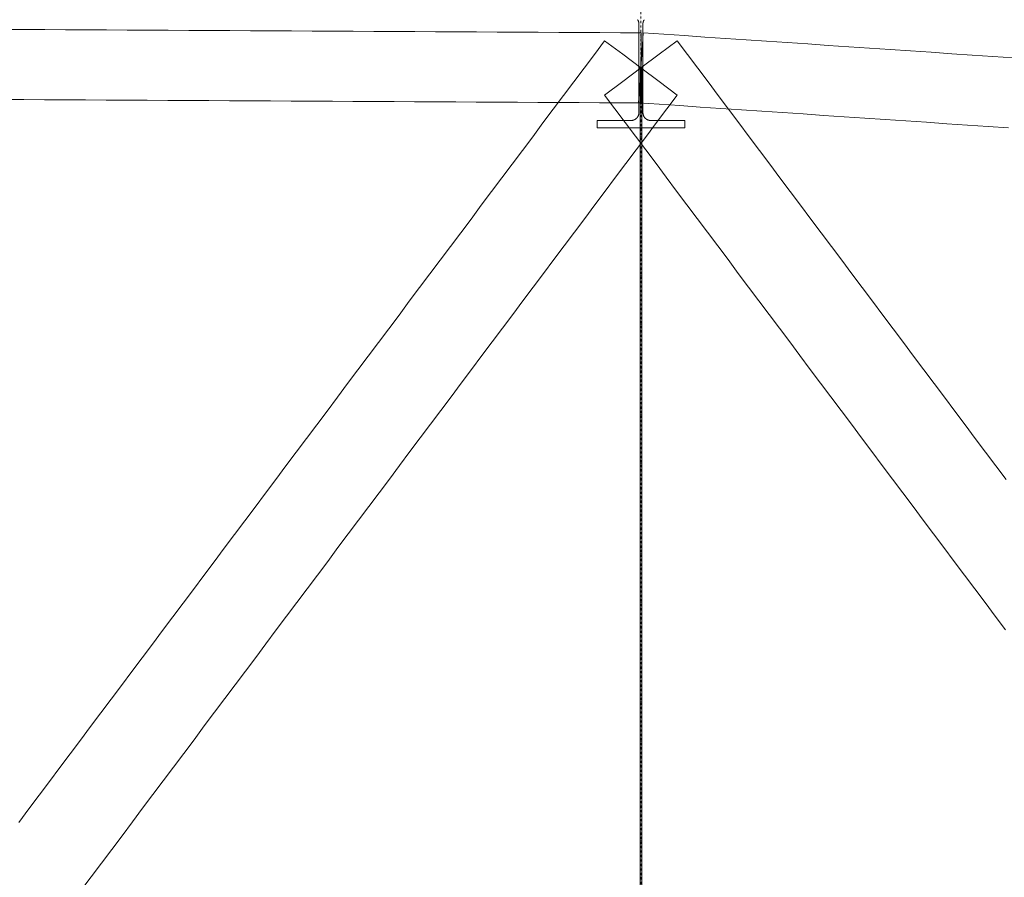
# Model space of a CAD drawing. Header units: millimetres. Extents: x -176817 to 571382, y -58489 to 156123.
# Tile 333 of 364: x 543204 to 546571, y -9747 to -6813. Entities that reach past the tile are written whole.
import ezdxf

# ---------------------------------------------------------------- set-up
doc = ezdxf.new("R2010")
doc.units = ezdxf.units.MM
doc.header["$LTSCALE"] = 0.2
doc.linetypes.add('DASHDOT', pattern=[25.4, 12.7, -6.35, 0, -6.35])
doc.layers.get('0').update_dxf_attribs({"lineweight": 13})
doc.layers.add('ARF2000E0_BEARING_ROOF_KANTAVAT_KATTO', color=7, linetype='Continuous', lineweight=13)

msp = doc.modelspace()

# ---------------------------------------------------------------- linework, layer by layer
at = {"color": 252, "linetype": 'DASHDOT', "ltscale": 3}
msp.add_line((545328.6662017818, 20227.72923672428), (545328.6662017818, -30771.43947788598), dxfattribs=at)
at = {"layer": 'ARF2000E0_BEARING_ROOF_KANTAVAT_KATTO'}
for points in [[(545317.3849666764, -6812.635947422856), (545317.7452962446, -6813.194281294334), (545318.0917225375, -6813.761035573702), (545318.4241054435, -6814.335935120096), (545318.7423048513, -6814.918704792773), (545319.0461806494, -6815.509069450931), (545319.3355927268, -6816.106753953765), (545319.610400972, -6816.711483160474), (545319.8704652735, -6817.322981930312), (545320.1158219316, -6817.941417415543), (545320.3458953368, -6818.56536806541), (545320.5606043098, -6819.194552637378), (545320.7598676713, -6819.828689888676), (545320.9436042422, -6820.467498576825), (545321.1117328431, -6821.110697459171), (545321.264172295, -6821.758005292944), (545321.4008414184, -6822.409140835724), (545321.5214010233, -6823.062340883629), (545321.6259765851, -6823.718006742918), (545321.7145401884, -6824.375839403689), (545321.7870639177, -6825.035539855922), (545321.8435198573, -6825.696809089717), (545321.8838800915, -6826.359348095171), (545321.9081167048, -6827.022857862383), (545321.9162017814, -6827.687039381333), (545321.9162017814, -6902.581691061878), (545321.9162017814, -6977.476342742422), (545335.4162017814, -6977.476342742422)], [(545335.4162017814, -6977.476342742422), (545335.4162017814, -6902.581691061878), (545335.4162017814, -6827.687039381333), (545335.4243008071, -6827.022291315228), (545335.4485788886, -6826.358227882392), (545335.4890075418, -6825.695145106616), (545335.5455582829, -6825.033339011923), (545335.6182026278, -6824.373105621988), (545335.7069120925, -6823.714740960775), (545335.8116581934, -6823.058541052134), (545335.932412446, -6822.404801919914), (545336.0691298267, -6821.7539208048), (545336.2216239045, -6821.106818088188), (545336.3898086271, -6820.46379139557), (545336.5735979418, -6819.825138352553), (545336.7729057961, -6819.191156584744), (545336.9876461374, -6818.562143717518), (545337.2177329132, -6817.938397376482), (545337.463080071, -6817.320215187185), (545337.723260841, -6816.708651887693), (545337.9981558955, -6816.103915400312), (545338.2876349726, -6815.506262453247), (545338.5915678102, -6814.915949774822), (545338.9098241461, -6814.333234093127), (545339.2422737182, -6813.758372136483), (545339.5887862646, -6813.191620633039), (545339.9492315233, -6812.63323631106)], [(545328.023544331, -7097.474621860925), (545328.3448730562, -7037.475482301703), (545328.6662017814, -6977.476342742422), (545328.9875305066, -6917.4772031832), (545329.3088592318, -6857.478063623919), (545258.9963592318, -6857.101501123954), (545188.6838592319, -6856.724938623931), (545118.3713592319, -6856.348376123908), (545048.0588592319, -6855.971813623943), (544977.7463592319, -6855.595251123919), (544907.4338592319, -6855.218688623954), (544837.1213592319, -6854.842126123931), (544766.8088592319, -6854.465563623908), (544696.4963592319, -6854.089001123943), (544626.183859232, -6853.712438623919), (544555.871359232, -6853.335876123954), (544485.558859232, -6852.959313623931), (544415.246359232, -6852.582751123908), (544344.9338592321, -6852.206188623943), (544274.6213592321, -6851.829626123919), (544204.3088592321, -6851.453063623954), (544133.9963592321, -6851.076501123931), (544063.6838592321, -6850.699938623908), (543993.3713592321, -6850.323376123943), (543923.0588592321, -6849.946813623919), (543852.7463592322, -6849.570251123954), (543782.4338592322, -6849.193688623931), (543712.1213592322, -6848.817126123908), (543641.8088592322, -6848.440563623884), (543571.4963592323, -6848.064001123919), (543501.1838592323, -6847.687438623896), (543430.8713592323, -6847.310876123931), (543360.5588592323, -6846.934313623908), (543290.2463592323, -6846.557751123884), (543219.9338592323, -6846.181188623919), (543149.6213592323, -6845.804626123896)], [(546602.3794331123, -6943.249234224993), (546532.0669331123, -6938.499234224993), (546461.7544331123, -6933.749234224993), (546391.4419331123, -6928.999234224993), (546321.1294331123, -6924.249234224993), (546250.8169331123, -6919.499234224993), (546180.5044331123, -6914.749234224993), (546110.1919331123, -6909.999234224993), (546039.8794331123, -6905.249234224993), (545969.5669331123, -6900.499234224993), (545899.2544331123, -6895.749234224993), (545828.9419331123, -6890.999234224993), (545758.6294331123, -6886.249234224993), (545688.3169331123, -6881.499234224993), (545618.0044331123, -6876.749234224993), (545547.6919331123, -6871.999234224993), (545477.3794331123, -6867.249234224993), (545407.0669331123, -6862.499234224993), (545336.7544331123, -6857.749234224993), (545332.7103174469, -6917.612788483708), (545328.6662017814, -6977.476342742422), (545324.6220861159, -7037.339897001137), (545320.5779704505, -7097.203451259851), (545390.8904704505, -7101.953451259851), (545461.2029704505, -7106.703451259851), (545531.5154704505, -7111.453451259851), (545601.8279704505, -7116.203451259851), (545672.1404704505, -7120.953451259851), (545742.4529704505, -7125.703451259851), (545812.7654704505, -7130.453451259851), (545883.0779704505, -7135.203451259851), (545953.3904704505, -7139.953451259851), (546023.7029704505, -7144.703451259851), (546094.0154704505, -7149.453451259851), (546164.3279704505, -7154.203451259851), (546234.6404704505, -7158.953451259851), (546304.9529704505, -7163.703451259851), (546375.2654704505, -7168.453451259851), (546445.5779704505, -7173.203451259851), (546515.8904704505, -7177.953451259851), (546586.2029704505, -7182.703451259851)], [(545452.7107989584, -7070.416850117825), (545390.6885003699, -7023.946596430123), (545328.6662017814, -6977.476342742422), (545266.6439031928, -6931.006089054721), (545204.6216046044, -6884.53583536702), (545169.4653546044, -6931.45771036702), (545134.3091046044, -6978.37958536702), (545099.1528546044, -7025.30146036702), (545063.9966046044, -7072.22333536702), (545028.8403546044, -7119.14521036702), (544993.6841046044, -7166.06708536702), (544958.5278546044, -7212.98896036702), (544923.3716046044, -7259.91083536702), (544888.2153546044, -7306.83271036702), (544853.0591046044, -7353.75458536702), (544817.9028546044, -7400.67646036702), (544782.7466046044, -7447.59833536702), (544747.5903546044, -7494.52021036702), (544712.4341046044, -7541.44208536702), (544677.2778546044, -7588.36396036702), (544642.1216046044, -7635.28583536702), (544606.9653546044, -7682.20771036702), (544571.8091046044, -7729.12958536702), (544536.6528546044, -7776.05146036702), (544501.4966046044, -7822.97333536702), (544466.3403546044, -7869.89521036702), (544431.1841046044, -7916.81708536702), (544396.0278546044, -7963.73896036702), (544360.8716046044, -8010.66083536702), (544325.7153546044, -8057.58271036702), (544290.5591046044, -8104.50458536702), (544255.4028546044, -8151.42646036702), (544220.2466046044, -8198.34833536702), (544185.0903546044, -8245.27021036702), (544149.9341046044, -8292.19208536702), (544114.7778546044, -8339.11396036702), (544079.6216046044, -8386.03583536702), (544044.4653546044, -8432.95771036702), (544009.3091046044, -8479.87958536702), (543974.1528546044, -8526.80146036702), (543938.9966046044, -8573.72333536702), (543903.8403546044, -8620.64521036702), (543868.6841046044, -8667.56708536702), (543833.5278546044, -8714.48896036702), (543798.3716046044, -8761.41083536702), (543763.2153546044, -8808.33271036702), (543728.0591046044, -8855.25458536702), (543692.9028546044, -8902.17646036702), (543657.7466046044, -8949.09833536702), (543622.5903546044, -8996.02021036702), (543587.4341046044, -9042.94208536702), (543552.2778546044, -9089.86396036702), (543517.1216046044, -9136.78583536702), (543481.9653546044, -9183.70771036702), (543446.8091046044, -9230.62958536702), (543411.6528546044, -9277.55146036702), (543376.4966046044, -9324.47333536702), (543341.3403546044, -9371.39521036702), (543306.1841046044, -9418.31708536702), (543271.0278546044, -9465.23896036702), (543235.8716046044, -9512.16083536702), (543200.7153546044, -9559.08271036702)], [(546577.7107989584, -8386.03583536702), (546542.5545489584, -8339.11396036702), (546507.3982989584, -8292.19208536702), (546472.2420489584, -8245.27021036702), (546437.0857989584, -8198.34833536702), (546401.9295489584, -8151.42646036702), (546366.7732989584, -8104.50458536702), (546331.6170489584, -8057.58271036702), (546296.4607989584, -8010.66083536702), (546261.3045489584, -7963.73896036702), (546226.1482989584, -7916.81708536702), (546190.9920489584, -7869.89521036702), (546155.8357989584, -7822.97333536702), (546120.6795489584, -7776.05146036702), (546085.5232989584, -7729.12958536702), (546050.3670489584, -7682.20771036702), (546015.2107989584, -7635.28583536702), (545980.0545489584, -7588.36396036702), (545944.8982989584, -7541.44208536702), (545909.7420489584, -7494.52021036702), (545874.5857989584, -7447.59833536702), (545839.4295489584, -7400.67646036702), (545804.2732989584, -7353.75458536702), (545769.1170489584, -7306.83271036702), (545733.9607989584, -7259.91083536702), (545698.8045489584, -7212.98896036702), (545663.6482989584, -7166.06708536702), (545628.4920489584, -7119.14521036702), (545593.3357989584, -7072.22333536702), (545558.1795489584, -7025.30146036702), (545523.0232989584, -6978.37958536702), (545487.8670489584, -6931.45771036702), (545452.7107989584, -6884.53583536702), (545390.6885003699, -6931.006089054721), (545328.6662017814, -6977.476342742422), (545266.6439031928, -7023.946596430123), (545204.6216046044, -7070.416850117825), (545239.7778546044, -7117.338725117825), (545274.9341046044, -7164.260600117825), (545310.0903546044, -7211.182475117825), (545345.2466046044, -7258.104350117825), (545380.4028546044, -7305.026225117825), (545415.5591046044, -7351.948100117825), (545450.7153546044, -7398.869975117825), (545485.8716046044, -7445.791850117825), (545521.0278546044, -7492.713725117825), (545556.1841046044, -7539.635600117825), (545591.3403546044, -7586.557475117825), (545626.4966046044, -7633.479350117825), (545661.6528546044, -7680.401225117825), (545696.8091046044, -7727.323100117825), (545731.9653546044, -7774.244975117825), (545767.1216046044, -7821.166850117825), (545802.2778546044, -7868.088725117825), (545837.4341046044, -7915.010600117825), (545872.5903546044, -7961.932475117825), (545907.7466046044, -8008.854350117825), (545942.9028546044, -8055.776225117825), (545978.0591046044, -8102.698100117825), (546013.2153546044, -8149.619975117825), (546048.3716046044, -8196.541850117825), (546083.5278546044, -8243.463725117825), (546118.6841046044, -8290.385600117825), (546153.8403546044, -8337.307475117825), (546188.9966046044, -8384.229350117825), (546224.1528546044, -8431.151225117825), (546259.3091046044, -8478.073100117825), (546294.4653546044, -8524.994975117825), (546329.6216046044, -8571.916850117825), (546364.7778546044, -8618.838725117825), (546399.9341046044, -8665.760600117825), (546435.0903546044, -8712.682475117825), (546470.2466046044, -8759.604350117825), (546505.4028546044, -8806.526225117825), (546540.5591046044, -8853.448100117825), (546575.7153546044, -8900.369975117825)], [(545478.6662017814, -7182.143336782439), (545478.6662017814, -7157.583297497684), (545420.5412017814, -7157.583297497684), (545362.4162017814, -7157.583297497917), (545361.7451306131, -7157.574761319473), (545361.0748683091, -7157.549178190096), (545360.4057211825, -7157.506586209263), (545359.7379955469, -7157.44702347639), (545359.0719977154, -7157.370528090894), (545358.4080340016, -7157.277138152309), (545357.7464107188, -7157.166891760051), (545357.0874341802, -7157.039827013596), (545356.4325814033, -7156.896248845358), (545355.7818949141, -7156.736216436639), (545355.1356739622, -7156.559841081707), (545354.4942177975, -7156.367234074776), (545353.8578256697, -7156.158506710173), (545353.2267968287, -7155.933770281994), (545352.6014305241, -7155.693136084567), (545351.9820260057, -7155.436715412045), (545351.3685322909, -7155.164468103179), (545350.7624125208, -7154.877053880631), (545350.1639153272, -7154.574638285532), (545349.5732893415, -7154.257386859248), (545348.9907831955, -7153.925465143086), (545348.4166455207, -7153.579038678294), (545347.8511249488, -7153.218273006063), (545347.2944701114, -7152.843333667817), (545346.7476543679, -7152.454907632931), (545346.2108862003, -7152.053204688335), (545345.6843867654, -7151.6384493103), (545345.1683772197, -7151.210865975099), (545344.66307872, -7150.770679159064), (545344.1687124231, -7150.31811333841), (545343.6854994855, -7149.853392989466), (545343.2136610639, -7149.376742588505), (545342.7536444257, -7148.888643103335), (545342.3059300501, -7148.389666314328), (545341.8706795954, -7147.880059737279), (545341.4480547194, -7147.36007088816), (545341.03821708, -7146.829947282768), (545340.6413283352, -7146.28993643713), (545340.2575501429, -7145.740285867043), (545339.8870441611, -7145.18124308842), (545339.5303667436, -7144.61369362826), (545339.1876376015, -7144.037911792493), (545338.8589771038, -7143.454179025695), (545338.5445056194, -7142.862776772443), (545338.244343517, -7142.263986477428), (545337.9586111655, -7141.658089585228), (545337.6874289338, -7141.045367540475), (545337.4309171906, -7140.426101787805), (545337.1888888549, -7139.799762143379), (545336.9620188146, -7139.168061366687), (545336.750375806, -7138.531285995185), (545336.5540285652, -7137.889722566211), (545336.3730458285, -7137.243657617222), (545336.2074963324, -7136.593377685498), (545336.0574488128, -7135.939169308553), (545335.9229720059, -7135.281319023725), (545335.8043865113, -7134.621607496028), (545335.7015374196, -7133.95950426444), (545335.6144478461, -7133.29530565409), (545335.5431409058, -7132.62930799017), (545335.487639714, -7131.961807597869), (545335.4479673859, -7131.293100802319), (545335.4241470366, -7130.62348392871), (545335.4162017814, -7129.953253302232), (545335.4162017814, -7053.714798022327), (545335.4162017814, -6977.476342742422), (545321.9162017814, -6977.476342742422), (545321.9162017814, -7053.714798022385), (545321.9162017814, -7129.953253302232), (545321.9082457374, -7130.623934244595), (545321.8843932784, -7131.293991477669), (545321.8446679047, -7131.963131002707), (545321.7890931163, -7132.631058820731), (545321.7176924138, -7133.297480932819), (545321.6304892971, -7133.962103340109), (545321.5275072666, -7134.624632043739), (545321.4087698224, -7135.28477304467), (545321.2742760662, -7135.942324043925), (545321.1242127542, -7136.596271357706), (545320.9586518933, -7137.246316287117), (545320.7776654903, -7137.8921601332), (545320.5813255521, -7138.533504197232), (545320.3697040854, -7139.170049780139), (545320.1428730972, -7139.80149818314), (545319.9009045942, -7140.427550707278), (545319.6442729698, -7141.046985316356), (545319.3729869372, -7141.659832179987), (545319.0871597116, -7142.265823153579), (545318.7869045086, -7142.864690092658), (545318.4723345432, -7143.456164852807), (545318.1435630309, -7144.039979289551), (545317.8007031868, -7144.615865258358), (545317.4438682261, -7145.183554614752), (545317.0733075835, -7145.742568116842), (545316.6894424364, -7146.292225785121), (545316.2924445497, -7146.832266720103), (545315.8824856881, -7147.36243002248), (545315.4597376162, -7147.882454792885), (545315.024372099, -7148.392080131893), (545314.576560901, -7148.891045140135), (545314.1164757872, -7149.379088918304), (545313.6446880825, -7149.85556549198), (545313.1615749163, -7150.320086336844), (545312.6673439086, -7150.772438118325), (545312.1622026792, -7151.212407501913), (545311.646358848, -7151.639781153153), (545311.1200200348, -7152.054345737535), (545310.5833938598, -7152.455887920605), (545310.0366879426, -7152.844194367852), (545309.480084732, -7153.219061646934), (545308.9145710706, -7153.579781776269), (545308.3404108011, -7153.926180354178), (545307.7578677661, -7154.258082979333), (545307.1672058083, -7154.575315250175), (545306.5686887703, -7154.877702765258), (545305.9625804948, -7155.16507112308), (545305.3491448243, -7155.437245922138), (545304.7295421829, -7155.693700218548), (545304.1040214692, -7155.934348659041), (545303.4728670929, -7156.159084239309), (545302.8363634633, -7156.367799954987), (545302.1947949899, -7156.56038880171), (545301.5484460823, -7156.736743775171), (545300.8976011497, -7156.896757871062), (545300.2425446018, -7157.040324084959), (545299.5838737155, -7157.167276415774), (545298.9225490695, -7157.277423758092), (545298.2588801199, -7157.370728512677), (545297.5931763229, -7157.447153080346), (545296.9257471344, -7157.506659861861), (545296.2569020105, -7157.549211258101), (545295.5869504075, -7157.574769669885), (545294.9162017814, -7157.583297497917), (545236.7912017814, -7157.583297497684), (545178.6662017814, -7157.583297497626), (545178.6662017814, -7182.143336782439), (545253.6662017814, -7182.143336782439), (545328.6662017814, -7182.143336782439), (545403.6662017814, -7182.143336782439), (545478.6662017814, -7182.143336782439)], [(545325.6662017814, -6977.476342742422), (545325.6662017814, -7071.320092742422), (545325.6662017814, -7165.163842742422), (545325.6662017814, -7259.007592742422), (545325.6662017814, -7352.851342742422), (545325.6662017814, -7446.695092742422), (545325.6662017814, -7540.538842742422), (545325.6662017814, -7634.382592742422), (545325.6662017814, -7728.226342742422), (545325.6662017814, -7822.070092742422), (545325.6662017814, -7915.913842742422), (545325.6662017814, -8009.757592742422), (545325.6662017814, -8103.601342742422), (545325.6662017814, -8197.445092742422), (545325.6662017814, -8291.288842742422), (545325.6662017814, -8385.132592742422), (545325.6662017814, -8478.976342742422), (545325.6662017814, -8572.820092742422), (545325.6662017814, -8666.663842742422), (545325.6662017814, -8760.507592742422), (545325.6662017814, -8854.351342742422), (545325.6662017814, -8948.195092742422), (545325.6662017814, -9042.038842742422), (545325.6662017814, -9135.882592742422), (545325.6662017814, -9229.726342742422), (545325.6662017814, -9323.570092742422), (545325.6662017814, -9417.413842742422), (545325.6662017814, -9511.257592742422), (545325.6662017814, -9605.101342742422), (545325.6662017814, -9698.945092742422), (545325.6662017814, -9792.788842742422)], [(545331.6662017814, -9792.788842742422), (545331.6662017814, -9698.945092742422), (545331.6662017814, -9605.101342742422), (545331.6662017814, -9511.257592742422), (545331.6662017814, -9417.413842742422), (545331.6662017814, -9323.570092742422), (545331.6662017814, -9229.726342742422), (545331.6662017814, -9135.882592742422), (545331.6662017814, -9042.038842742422), (545331.6662017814, -8948.195092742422), (545331.6662017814, -8854.351342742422), (545331.6662017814, -8760.507592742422), (545331.6662017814, -8666.663842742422), (545331.6662017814, -8572.820092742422), (545331.6662017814, -8478.976342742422), (545331.6662017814, -8385.132592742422), (545331.6662017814, -8291.288842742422), (545331.6662017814, -8197.445092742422), (545331.6662017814, -8103.601342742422), (545331.6662017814, -8009.757592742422), (545331.6662017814, -7915.913842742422), (545331.6662017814, -7822.070092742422), (545331.6662017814, -7728.226342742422), (545331.6662017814, -7634.382592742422), (545331.6662017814, -7540.538842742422), (545331.6662017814, -7446.695092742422), (545331.6662017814, -7352.851342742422), (545331.6662017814, -7259.007592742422), (545331.6662017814, -7165.163842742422), (545331.6662017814, -7071.320092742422), (545331.6662017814, -6977.476342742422), (545325.6662017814, -6977.476342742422)], [(543413.6482989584, -9791.885600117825), (543448.8045489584, -9744.963725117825), (543483.9607989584, -9698.041850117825), (543519.1170489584, -9651.119975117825), (543554.2732989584, -9604.198100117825), (543589.4295489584, -9557.276225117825), (543624.5857989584, -9510.354350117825), (543659.7420489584, -9463.432475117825), (543694.8982989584, -9416.510600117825), (543730.0545489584, -9369.588725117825), (543765.2107989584, -9322.666850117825), (543800.3670489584, -9275.744975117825), (543835.5232989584, -9228.823100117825), (543870.6795489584, -9181.901225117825), (543905.8357989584, -9134.979350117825), (543940.9920489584, -9088.057475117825), (543976.1482989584, -9041.135600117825), (544011.3045489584, -8994.213725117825), (544046.4607989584, -8947.291850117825), (544081.6170489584, -8900.369975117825), (544116.7732989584, -8853.448100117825), (544151.9295489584, -8806.526225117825), (544187.0857989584, -8759.604350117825), (544222.2420489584, -8712.682475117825), (544257.3982989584, -8665.760600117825), (544292.5545489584, -8618.838725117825), (544327.7107989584, -8571.916850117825), (544362.8670489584, -8524.994975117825), (544398.0232989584, -8478.073100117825), (544433.1795489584, -8431.151225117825), (544468.3357989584, -8384.229350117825), (544503.4920489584, -8337.307475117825), (544538.6482989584, -8290.385600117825), (544573.8045489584, -8243.463725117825), (544608.9607989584, -8196.541850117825), (544644.1170489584, -8149.619975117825), (544679.2732989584, -8102.698100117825), (544714.4295489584, -8055.776225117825), (544749.5857989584, -8008.854350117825), (544784.7420489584, -7961.932475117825), (544819.8982989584, -7915.010600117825), (544855.0545489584, -7868.088725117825), (544890.2107989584, -7821.166850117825), (544925.3670489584, -7774.244975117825), (544960.5232989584, -7727.323100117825), (544995.6795489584, -7680.401225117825), (545030.8357989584, -7633.479350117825), (545065.9920489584, -7586.557475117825), (545101.1482989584, -7539.635600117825), (545136.3045489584, -7492.713725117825), (545171.4607989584, -7445.791850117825), (545206.6170489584, -7398.869975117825), (545241.7732989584, -7351.948100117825), (545276.9295489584, -7305.026225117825), (545312.0857989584, -7258.104350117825), (545347.2420489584, -7211.182475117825), (545382.3982989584, -7164.260600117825), (545417.5545489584, -7117.338725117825), (545452.7107989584, -7070.416850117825)], [(543148.336044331, -7085.801184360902), (543218.648544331, -7086.177746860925), (543288.961044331, -7086.55430936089), (543359.273544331, -7086.930871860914), (543429.586044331, -7087.307434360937), (543499.898544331, -7087.683996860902), (543570.211044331, -7088.060559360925), (543640.523544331, -7088.43712186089), (543710.836044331, -7088.813684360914), (543781.148544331, -7089.190246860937), (543851.461044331, -7089.566809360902), (543921.773544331, -7089.943371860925), (543992.086044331, -7090.31993436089), (544062.398544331, -7090.696496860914), (544132.711044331, -7091.073059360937), (544203.023544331, -7091.449621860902), (544273.336044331, -7091.826184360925), (544343.648544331, -7092.20274686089), (544413.961044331, -7092.579309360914), (544484.273544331, -7092.955871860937), (544554.586044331, -7093.332434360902), (544624.898544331, -7093.708996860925), (544695.211044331, -7094.08555936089), (544765.523544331, -7094.462121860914), (544835.836044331, -7094.838684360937), (544906.148544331, -7095.21524686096), (544976.461044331, -7095.591809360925), (545046.773544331, -7095.968371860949), (545117.086044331, -7096.344934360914), (545187.398544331, -7096.721496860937), (545257.711044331, -7097.09805936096), (545328.023544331, -7097.474621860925)]]:
    msp.add_lwpolyline(points, dxfattribs=at)

doc.saveas('drawing.dxf')
